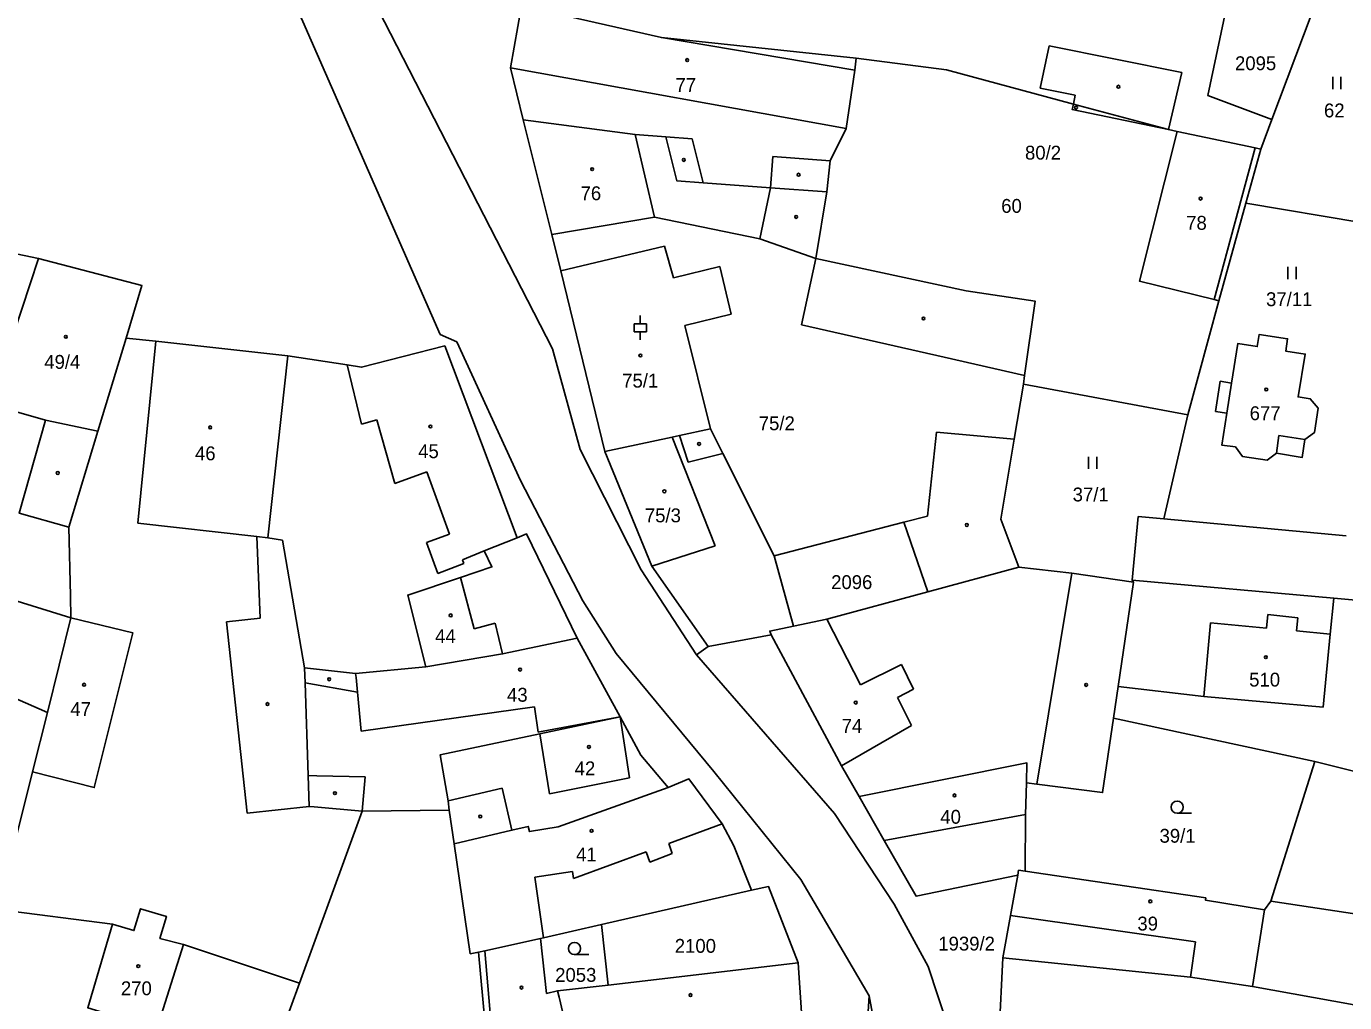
# Model space of a CAD drawing. Extents: x -793666 to -785424, y -1118958 to -1108761.
# Drawn here: x -788273.7 to -788111.9, y -1116599.4 to -1116479.6 of the extents above; entities that cross this region are included whole.
import ezdxf

# ---------------------------------------------------------------- set-up
doc = ezdxf.new("R2010")
doc.units = 0
for name, color, linetype in [('Hranice parcel', 7, 'Continuous'), ('Parcelní čísla', 7, 'Continuous'), ('Vnitřní kresba', 7, 'Continuous'), ('Značky budov', 7, 'Continuous'), ('Značky kultur', 7, 'Continuous')]:
    doc.layers.add(name, color=color, linetype=linetype)

msp = doc.modelspace()

# ---------------------------------------------------------------- linework, layer by layer
at = {"layer": 'Hranice parcel'}
for p, q in [((-788120.85, -1116491.06), (-788116.05, -1116478.24)), ((-788145.21, -1116489.15), (-788133.55, -1116492.29)), ((-788209.21, -1116505.15), (-788212.73, -1116491.1)), ((-788122.21, -1116494.68), (-788120.85, -1116491.06)), ((-788133.55, -1116492.29), (-788132.48, -1116492.52)), ((-788124.03, -1116501.31), (-788122.21, -1116494.68)), ((-788176.83, -1116508.12), (-788175.45, -1116499.93)), ((-788127.38, -1116513.28), (-788124.03, -1116501.31)), ((-788109.95, -1116503.68), (-788124.03, -1116501.31)), ((-788278.12, -1116526), (-788272.23, -1116508.1)), ((-788127.38, -1116513.28), (-788131.17, -1116527.27)), ((-788131.17, -1116527.27), (-788151.35, -1116523.53)), ((-788134.1, -1116540.06), (-788131.17, -1116527.27)), ((-788188.25, -1116532.01), (-788181.95, -1116544.6)), ((-788111.72, -1116542.12), (-788134.1, -1116540.06)), ((-788179.54, -1116553.2), (-788181.95, -1116544.6)), ((-788151.92, -1116545.99), (-788163.08, -1116549)), ((-788139.71, -1116560.6), (-788137.83, -1116547.83)), ((-788113.27, -1116549.78), (-788138.01, -1116547.55)), ((-788138.01, -1116547.55), (-788137.83, -1116547.83)), ((-788089.97, -1116551.89), (-788113.27, -1116549.78)), ((-788271.12, -1116563.8), (-788268.24, -1116552.2)), ((-788206.12, -1116554.68), (-788200.85, -1116564.33)), ((-788190.05, -1116555.69), (-788182.31, -1116554.29)), ((-788191.47, -1116556.73), (-788190.05, -1116555.69)), ((-788140.28, -1116564.49), (-788139.71, -1116560.6)), ((-788272.94, -1116571.1), (-788271.12, -1116563.8)), ((-788140.28, -1116564.49), (-788115.6, -1116569.8)), ((-788115.6, -1116569.8), (-788120.98, -1116586.96)), ((-788272.94, -1116571.1), (-788277.22, -1116587.97)), ((-788232.48, -1116575.9), (-788221.8, -1116575.8)), ((-788221.8, -1116575.8), (-788221.19, -1116579.93)), ((-788240.19, -1116597.03), (-788232.48, -1116575.9)), ((-788203.11, -1116589.83), (-788184.73, -1116585.61)), ((-788120.98, -1116586.96), (-788121.74, -1116588.03)), ((-788094, -1116591.05), (-788120.98, -1116586.96)), ((-788277.22, -1116587.97), (-788263.13, -1116589.78)), ((-788123.23, -1116597.44), (-788121.74, -1116588.03)), ((-788202.31, -1116597.24), (-788203.11, -1116589.83)), ((-788217.45, -1116593.03), (-788210.6, -1116591.55)), ((-788210.6, -1116591.55), (-788209.85, -1116598.3)), ((-788254.43, -1116592.28), (-788240.19, -1116597.03)), ((-788218.23, -1116593.2), (-788217.45, -1116593.03)), ((-788217.45, -1116593.03), (-788216.38, -1116605.15)), ((-788179, -1116594.53), (-788202.31, -1116597.24)), ((-788179, -1116594.53), (-788178.58, -1116600.62)), ((-788153.89, -1116593.9), (-788154.41, -1116604.78)), ((-788264.77, -1116664.43), (-788240.19, -1116597.03)), ((-788209.85, -1116598.3), (-788208.52, -1116597.96)), ((-788202.31, -1116597.24), (-788208.52, -1116597.96)), ((-788095.16, -1116602.44), (-788123.23, -1116597.44)), ((-788171.02, -1116609.92), (-788170.26, -1116598.58))]:
    msp.add_line(p, q, dxfattribs=at)
for points in [[(-788170.26, -1116598.58), (-788173.06, -1116593.82), (-788178.67, -1116584.28), (-788189.35, -1116571.03), (-788201.32, -1116556.56), (-788205.43, -1116550.12), (-788213.05, -1116535.35), (-788220.89, -1116518.34), (-788222.9, -1116517.41), (-788239.77, -1116479.02), (-788264.52, -1116427.02), (-788283.36, -1116388.67), (-788286.01, -1116383.37), (-788291.85, -1116370.26), (-788298.71, -1116355.56), (-788308.53, -1116328.7), (-788317.36, -1116304.62), (-788318.86, -1116302.45), (-788324.44, -1116297.25), (-788339.26, -1116285.32), (-788360.21, -1116272.65), (-788372.19, -1116264.09), (-788394.6, -1116241.69)], [(-788273.34, -1116388.69), (-788257.17, -1116422.76), (-788238.16, -1116462.63), (-788209.15, -1116519.17), (-788205.73, -1116531.55), (-788198.26, -1116546.32), (-788191.47, -1116556.73)], [(-788126.07, -1116475.51), (-788128.71, -1116488.11), (-788120.85, -1116491.06)], [(-788212.73, -1116491.1), (-788214.3, -1116484.72), (-788212.93, -1116477.1)], [(-788212.93, -1116477.1), (-788195.76, -1116481.01), (-788171.85, -1116483.53)], [(-788175.45, -1116499.93), (-788175.06, -1116496.11), (-788173.09, -1116492.16), (-788172.05, -1116484.99), (-788171.85, -1116483.53)], [(-788171.85, -1116483.53), (-788160.78, -1116484.95), (-788145.21, -1116489.15)], [(-788133.55, -1116492.29), (-788145.35, -1116489.84), (-788145.21, -1116489.15)], [(-788175.45, -1116499.93), (-788182.38, -1116499.44), (-788190.65, -1116498.82), (-788193.86, -1116498.58), (-788195.23, -1116493.18), (-788199, -1116492.89), (-788212.73, -1116491.1)], [(-788132.48, -1116492.52), (-788137.09, -1116510.89), (-788127.94, -1116513.14), (-788127.38, -1116513.28)], [(-788132.48, -1116492.52), (-788122.9, -1116494.53), (-788122.21, -1116494.68)], [(-788176.83, -1116508.12), (-788183.7, -1116505.68), (-788196.61, -1116503.02), (-788209.21, -1116505.15)], [(-788202.73, -1116531.79), (-788208.13, -1116509.61), (-788209.21, -1116505.15)], [(-788272.23, -1116508.1), (-788276.71, -1116507.17), (-788278.35, -1116512.25)], [(-788272.23, -1116508.1), (-788259.52, -1116511.42), (-788261.47, -1116517.87)], [(-788151.35, -1116523.53), (-788151.2, -1116522.45), (-788149.92, -1116513.32), (-788158.37, -1116512.08), (-788176.83, -1116508.12)], [(-788116.82, -1116530.33), (-788117.13, -1116532.5), (-788120.3, -1116531.98), (-788121.42, -1116532.83), (-788124.46, -1116532.38), (-788125.33, -1116531.22), (-788127, -1116531), (-788126.38, -1116527.08), (-788127.77, -1116526.86), (-788127.19, -1116523.16), (-788125.8, -1116523.38), (-788125.05, -1116518.54), (-788122.64, -1116518.92), (-788122.4, -1116517.41), (-788118.93, -1116517.96), (-788119.16, -1116519.46), (-788116.76, -1116519.83), (-788117.63, -1116525.08), (-788116.15, -1116525.31), (-788115.18, -1116526.47), (-788115.64, -1116529.47), (-788116.82, -1116530.33)], [(-788261.47, -1116517.87), (-788264.92, -1116529.28), (-788268.5, -1116541.08)], [(-788241.63, -1116520.03), (-788257.82, -1116518.26), (-788261.47, -1116517.87)], [(-788241.63, -1116520.03), (-788234.33, -1116521.17), (-788232.56, -1116521.45), (-788222.35, -1116518.82), (-788213.48, -1116542.36)], [(-788239.56, -1116558.31), (-788242.27, -1116542.68), (-788244.06, -1116542.37), (-788241.63, -1116520.03)], [(-788151.92, -1116545.99), (-788154.1, -1116540.07), (-788152.47, -1116530.25), (-788151.35, -1116523.53)], [(-788268.24, -1116552.2), (-788283.18, -1116547.55), (-788278.12, -1116526)], [(-788278.12, -1116526), (-788271.36, -1116527.92), (-788274.6, -1116539.35), (-788268.5, -1116541.08)], [(-788202.73, -1116531.79), (-788194.45, -1116530.01), (-788193.54, -1116529.81)], [(-788193.54, -1116529.81), (-788189.76, -1116529), (-788188.25, -1116532.01)], [(-788193.54, -1116529.81), (-788192.47, -1116533.09), (-788188.25, -1116532.01)], [(-788190.05, -1116555.69), (-788196.96, -1116545.84), (-788202.73, -1116531.79)], [(-788138.01, -1116547.55), (-788137.26, -1116539.77), (-788134.1, -1116540.06)], [(-788268.5, -1116541.08), (-788268.3, -1116549.51), (-788268.24, -1116552.2)], [(-788213.48, -1116542.36), (-788212.33, -1116541.87), (-788206.12, -1116554.68)], [(-788181.95, -1116544.6), (-788166.01, -1116540.47), (-788163.08, -1116549)], [(-788213.48, -1116542.36), (-788217.51, -1116543.99), (-788216.57, -1116545.95), (-788220.41, -1116547.23), (-788226.9, -1116549.4), (-788224.67, -1116558.19)], [(-788301, -1116545.84), (-788300.92, -1116546.07), (-788300.42, -1116547.52), (-788298.26, -1116553.75), (-788297.42, -1116556.2), (-788299.98, -1116566.4), (-788278.14, -1116572.05), (-788275.49, -1116561.89), (-788271.12, -1116563.8)], [(-788137.83, -1116547.83), (-788145.42, -1116546.72), (-788151.92, -1116545.99)], [(-788163.08, -1116549), (-788175.46, -1116552.34), (-788179.54, -1116553.2)], [(-788139.71, -1116560.6), (-788129.19, -1116561.84), (-788114.56, -1116563.14), (-788113.7, -1116554.18), (-788113.27, -1116549.78)], [(-788268.24, -1116552.2), (-788260.63, -1116554.05), (-788265.36, -1116573.01), (-788272.94, -1116571.1)], [(-788179.54, -1116553.2), (-788182.47, -1116553.81), (-788182.31, -1116554.29)], [(-788206.12, -1116554.68), (-788215.25, -1116556.61), (-788224.67, -1116558.19)], [(-788182.31, -1116554.29), (-788173.66, -1116570.33), (-788171.52, -1116574.09)], [(-788160.53, -1116602.53), (-788163.05, -1116594.97), (-788167.21, -1116587.33), (-788174.52, -1116576.19), (-788191.47, -1116556.73)], [(-788224.67, -1116558.19), (-788233.29, -1116559), (-788239.56, -1116558.31)], [(-788232.48, -1116575.9), (-788238.39, -1116575.38), (-788238.98, -1116575.33), (-788239.11, -1116571.54), (-788239.5, -1116560.18), (-788239.56, -1116558.31)], [(-788200.85, -1116564.33), (-788210.68, -1116566.41), (-788222.91, -1116568.99), (-788221.93, -1116574.63), (-788221.8, -1116575.8)], [(-788200.85, -1116564.33), (-788198.29, -1116569.02), (-788194.95, -1116573.01)], [(-788150.98, -1116572.43), (-788149.7, -1116572.59), (-788141.63, -1116573.63), (-788140.28, -1116564.49)], [(-788150.98, -1116572.43), (-788150.91, -1116569.98), (-788171.52, -1116574.09)], [(-788092.5, -1116575.4), (-788105.8, -1116572.26), (-788115.6, -1116569.8)], [(-788194.95, -1116573.01), (-788192.39, -1116571.95), (-788188.33, -1116577.47), (-788186.87, -1116580.17), (-788184.73, -1116585.61)], [(-788151.15, -1116583.27), (-788151.09, -1116576.32), (-788150.98, -1116572.43)], [(-788194.95, -1116573.01), (-788208.45, -1116577.83), (-788211.97, -1116578.42), (-788212.12, -1116577.79), (-788214.11, -1116578.26), (-788221.19, -1116579.93)], [(-788171.52, -1116574.09), (-788168.44, -1116579.5), (-788164.52, -1116586.32), (-788152.05, -1116583.75)], [(-788221.19, -1116579.93), (-788219.23, -1116593.41), (-788218.23, -1116593.2)], [(-788152.05, -1116583.75), (-788152.94, -1116588.7), (-788153.89, -1116593.9)], [(-788151.15, -1116583.27), (-788151.94, -1116583.15), (-788152.05, -1116583.75)], [(-788121.74, -1116588.03), (-788129, -1116586.82), (-788128.96, -1116586.56), (-788151.15, -1116583.27)], [(-788184.73, -1116585.61), (-788182.62, -1116585.17), (-788179, -1116594.53)], [(-788263.13, -1116589.78), (-788260.5, -1116590.56), (-788259.7, -1116587.88), (-788256.51, -1116588.83), (-788257.32, -1116591.52), (-788254.43, -1116592.28)], [(-788263.13, -1116589.78), (-788266.16, -1116600.03), (-788257.67, -1116602.6), (-788254.43, -1116592.28)], [(-788210.6, -1116591.55), (-788210.25, -1116591.47), (-788203.11, -1116589.83)], [(-788216.38, -1116605.15), (-788217.1, -1116605.21), (-788218.23, -1116593.2)], [(-788123.23, -1116597.44), (-788130.84, -1116596.26), (-788153.89, -1116593.9)], [(-788208.52, -1116597.96), (-788208.33, -1116598.74), (-788206.97, -1116604.49)], [(-788170.26, -1116598.58), (-788167.71, -1116612.57), (-788167.24, -1116621.25), (-788167.14, -1116639.36), (-788169.73, -1116678.01), (-788170.7, -1116698.04), (-788167.95, -1116708.86), (-788163.05, -1116719.36), (-788148.67, -1116735.52), (-788130.05, -1116757.89)]]:
    msp.add_lwpolyline(points, dxfattribs=at)
at = {"layer": 'Vnitřní kresba'}
for p, q in [((-788172.05, -1116484.99), (-788195.76, -1116481.01)), ((-788148.19, -1116482.03), (-788149.28, -1116487.19)), ((-788131.91, -1116485.27), (-788148.19, -1116482.03)), ((-788214.3, -1116484.72), (-788173.09, -1116492.16)), ((-788133.55, -1116492.29), (-788131.91, -1116485.27)), ((-788149.28, -1116487.19), (-788144.99, -1116488.08)), ((-788144.99, -1116488.08), (-788145.21, -1116489.15)), ((-788196.61, -1116503.02), (-788199, -1116492.89)), ((-788191.99, -1116493.43), (-788195.23, -1116493.18)), ((-788190.65, -1116498.82), (-788191.99, -1116493.43)), ((-788122.9, -1116494.53), (-788127.94, -1116513.14)), ((-788182.11, -1116495.6), (-788182.38, -1116499.44)), ((-788175.06, -1116496.11), (-788182.11, -1116495.6)), ((-788182.38, -1116499.44), (-788183.7, -1116505.68)), ((-788208.13, -1116509.61), (-788195.38, -1116506.6)), ((-788195.38, -1116506.6), (-788194.3, -1116510.47)), ((-788194.3, -1116510.47), (-788188.6, -1116509.08)), ((-788188.6, -1116509.08), (-788187.21, -1116514.93)), ((-788176.83, -1116508.12), (-788178.57, -1116516.23)), ((-788187.21, -1116514.93), (-788192.88, -1116516.31)), ((-788192.88, -1116516.31), (-788189.76, -1116529)), ((-788178.57, -1116516.23), (-788161.06, -1116520.21)), ((-788257.82, -1116518.26), (-788260.02, -1116540.56)), ((-788161.06, -1116520.21), (-788151.2, -1116522.45)), ((-788234.33, -1116521.17), (-788232.59, -1116528.44)), ((-788126.38, -1116527.08), (-788125.8, -1116523.38)), ((-788271.36, -1116527.92), (-788264.92, -1116529.28)), ((-788232.59, -1116528.44), (-788230.71, -1116527.91)), ((-788230.71, -1116527.91), (-788228.49, -1116535.69)), ((-788194.45, -1116530.01), (-788189.19, -1116543.37)), ((-788162.03, -1116529.43), (-788163.11, -1116539.72)), ((-788162.03, -1116529.43), (-788152.47, -1116530.25)), ((-788120.3, -1116531.98), (-788119.98, -1116529.8)), ((-788119.98, -1116529.8), (-788116.82, -1116530.33)), ((-788228.49, -1116535.69), (-788224.56, -1116534.27)), ((-788224.56, -1116534.27), (-788221.78, -1116541.94)), ((-788163.11, -1116539.72), (-788166.01, -1116540.47)), ((-788260.02, -1116540.56), (-788245.4, -1116542.22)), ((-788245.4, -1116542.22), (-788244.06, -1116542.37)), ((-788245.4, -1116542.22), (-788244.99, -1116552.24)), ((-788221.78, -1116541.94), (-788224.58, -1116542.96)), ((-788224.58, -1116542.96), (-788223.21, -1116546.75)), ((-788189.19, -1116543.37), (-788196.96, -1116545.84)), ((-788220.19, -1116545.08), (-788217.51, -1116543.99)), ((-788220.02, -1116545.51), (-788220.19, -1116545.08)), ((-788223.21, -1116546.75), (-788220.02, -1116545.51)), ((-788145.42, -1116546.72), (-788149.7, -1116572.59)), ((-788220.41, -1116547.23), (-788218.74, -1116553.55)), ((-788244.99, -1116552.24), (-788249.14, -1116552.69)), ((-788249.14, -1116552.69), (-788246.62, -1116576.15)), ((-788218.74, -1116553.55), (-788216.16, -1116552.86)), ((-788216.16, -1116552.86), (-788215.25, -1116556.61)), ((-788175.46, -1116552.34), (-788171.32, -1116560.42)), ((-788129.19, -1116561.84), (-788128.39, -1116552.81)), ((-788128.39, -1116552.81), (-788121.51, -1116553.45)), ((-788121.51, -1116553.45), (-788121.35, -1116551.78)), ((-788121.35, -1116551.78), (-788117.67, -1116552.17)), ((-788117.67, -1116552.17), (-788117.82, -1116553.8)), ((-788117.82, -1116553.8), (-788113.7, -1116554.18)), ((-788171.32, -1116560.42), (-788166.3, -1116557.93)), ((-788166.3, -1116557.93), (-788164.83, -1116560.96)), ((-788233.24, -1116559.5), (-788233.29, -1116559)), ((-788233.07, -1116561.32), (-788233.24, -1116559.5)), ((-788239.5, -1116560.18), (-788233.07, -1116561.32)), ((-788164.83, -1116560.96), (-788166.8, -1116561.96)), ((-788233.07, -1116561.32), (-788232.63, -1116566.1)), ((-788166.8, -1116561.96), (-788165.08, -1116565.41)), ((-788232.63, -1116566.1), (-788211.35, -1116563.1)), ((-788211.35, -1116563.1), (-788210.91, -1116566.21)), ((-788200.85, -1116564.33), (-788210.72, -1116566.17)), ((-788200.85, -1116564.33), (-788199.68, -1116571.83)), ((-788173.66, -1116570.33), (-788165.08, -1116565.41)), ((-788210.91, -1116566.21), (-788210.72, -1116566.17)), ((-788209.51, -1116573.79), (-788210.68, -1116566.41)), ((-788238.06, -1116571.56), (-788239.11, -1116571.54)), ((-788232.12, -1116571.68), (-788238.06, -1116571.56)), ((-788232.48, -1116575.9), (-788232.12, -1116571.68)), ((-788199.68, -1116571.83), (-788209.51, -1116573.79)), ((-788221.93, -1116574.63), (-788215.33, -1116573.1)), ((-788215.33, -1116573.1), (-788214.11, -1116578.26)), ((-788246.62, -1116576.15), (-788238.98, -1116575.33)), ((-788194.87, -1116579.88), (-788188.33, -1116577.47)), ((-788151.09, -1116576.32), (-788168.44, -1116579.5)), ((-788194.43, -1116581.09), (-788194.87, -1116579.88)), ((-788206.54, -1116584.18), (-788197.65, -1116580.91)), ((-788197.65, -1116580.91), (-788197.19, -1116582.16)), ((-788197.19, -1116582.16), (-788194.43, -1116581.09)), ((-788211.31, -1116583.99), (-788206.66, -1116583.33)), ((-788206.66, -1116583.33), (-788206.54, -1116584.18)), ((-788210.25, -1116591.47), (-788211.31, -1116583.99)), ((-788130.22, -1116591.93), (-788152.94, -1116588.7)), ((-788130.22, -1116591.93), (-788130.84, -1116596.26))]:
    msp.add_line(p, q, dxfattribs=at)
at = {"layer": 'Značky budov'}
for centre in [(-788192.6, -1116483.76), (-788139.69, -1116487.03), (-788144.89, -1116489.59), (-788193.02, -1116496.01), (-788204.27, -1116497.15), (-788178.93, -1116497.83), (-788129.6, -1116500.76), (-788179.24, -1116503.01), (-788163.61, -1116515.46), (-788268.85, -1116517.71), (-788198.35, -1116520), (-788121.54, -1116524.17), (-788251.14, -1116528.82), (-788224.12, -1116528.71), (-788191.15, -1116530.86), (-788269.85, -1116534.42), (-788195.41, -1116536.67), (-788158.29, -1116540.8), (-788221.63, -1116551.89), (-788121.59, -1116557.02), (-788236.54, -1116559.73), (-788213.12, -1116558.54), (-788266.62, -1116560.4), (-788143.65, -1116560.42), (-788244.11, -1116562.77), (-788171.92, -1116562.59), (-788204.66, -1116568.03), (-788235.83, -1116573.7), (-788159.8, -1116573.97), (-788218, -1116576.56), (-788204.33, -1116578.33), (-788135.77, -1116586.98), (-788259.96, -1116594.93), (-788212.94, -1116597.56), (-788192.2, -1116598.47)]:
    msp.add_circle(centre, 0.175, dxfattribs=at)
at = {"layer": 'Značky kultur'}
for p, q in [((-788113.39, -1116487.31), (-788113.39, -1116485.81)), ((-788112.39, -1116487.31), (-788112.39, -1116485.81)), ((-788118.89, -1116510.63), (-788118.89, -1116509.13)), ((-788117.89, -1116510.63), (-788117.89, -1116509.13)), ((-788198.36, -1116516.1), (-788198.36, -1116515.1)), ((-788199.11, -1116516.1), (-788197.61, -1116516.1)), ((-788199.11, -1116517.1), (-788199.11, -1116516.1)), ((-788199.11, -1116517.1), (-788197.61, -1116517.1)), ((-788198.36, -1116518.1), (-788198.36, -1116517.1)), ((-788197.61, -1116517.1), (-788197.61, -1116516.1)), ((-788143.34, -1116533.92), (-788143.34, -1116532.42)), ((-788142.34, -1116533.92), (-788142.34, -1116532.42)), ((-788132.47, -1116576.17), (-788130.72, -1116576.17)), ((-788206.44, -1116593.51), (-788204.69, -1116593.51))]:
    msp.add_line(p, q, dxfattribs=at)
for centre in [(-788132.47, -1116575.42), (-788206.44, -1116592.76)]:
    msp.add_circle(centre, 0.75, dxfattribs=at)

# ---------------------------------------------------------------- texts
at = {"layer": 'Parcelní čísla'}
for s, p in [('2095', (-788125.38, -1116485)), ('77', (-788194.04, -1116487.66)), ('62', (-788114.46, -1116490.79)), ('80/2', (-788151.15, -1116495.97)), ('76', (-788205.69, -1116500.95)), ('60', (-788154.07, -1116502.5)), ('78', (-788131.37, -1116504.58)), ('37/11', (-788121.57, -1116513.95)), ('49/4', (-788271.5, -1116521.64)), ('75/1', (-788200.58, -1116523.94)), ('677', (-788123.58, -1116527.94)), ('75/2', (-788183.82, -1116529.17)), ('46', (-788253.01, -1116532.86)), ('45', (-788225.62, -1116532.6)), ('37/1', (-788145.3, -1116537.91)), ('75/3', (-788197.8, -1116540.47)), ('2096', (-788174.94, -1116548.66)), ('44', (-788223.54, -1116555.29)), ('510', (-788123.64, -1116560.62)), ('43', (-788214.71, -1116562.48)), ('47', (-788268.3, -1116564.23)), ('74', (-788173.65, -1116566.3)), ('42', (-788206.41, -1116571.51)), ('40', (-788161.54, -1116577.45)), ('39/1', (-788134.64, -1116579.78)), ('41', (-788206.24, -1116582.07)), ('39', (-788137.36, -1116590.55)), ('2100', (-788194.13, -1116593.29)), ('1939/2', (-788161.79, -1116593.01)), ('2053', (-788208.81, -1116596.85)), ('270', (-788262.1, -1116598.49))]:
    msp.add_text(s, height=1.7, dxfattribs=at).set_placement(p)

doc.saveas('drawing.dxf')
